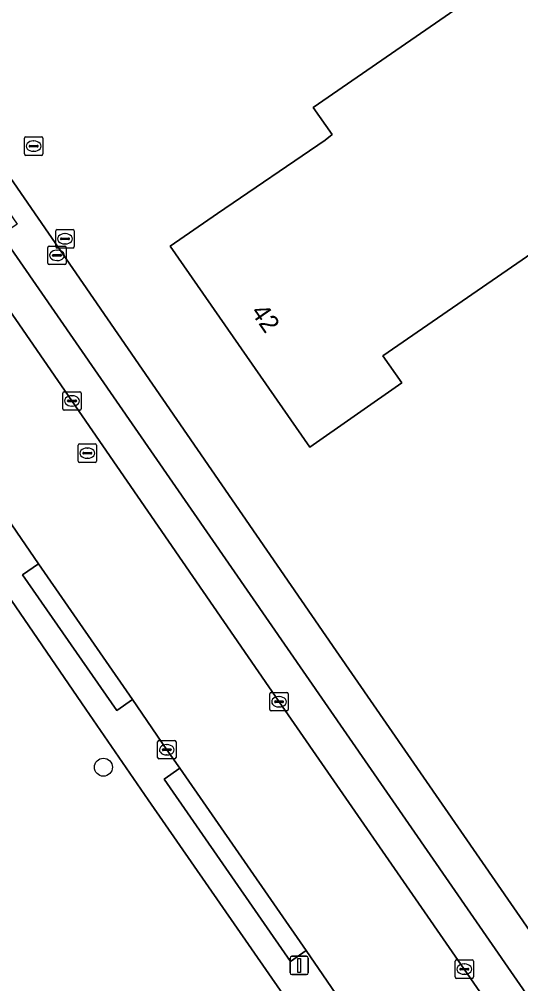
# Model space of a CAD drawing. Extents: x 157445 to 158888, y 383061 to 384688.
# Drawn here: x 157891.5 to 157918.7, y 383354.3 to 383406.7 of the extents above; entities that cross this region are included whole.
import ezdxf

# ---------------------------------------------------------------- set-up
doc = ezdxf.new("R2010")
doc.units = 0
for name, color, linetype in [('IMGEO_Boom', 7, 'Continuous'), ('IMGEO_Erf', 7, 'Continuous'), ('IMGEO_Kolk', 7, 'Continuous'), ('IMGEO_Lichtmast', 7, 'Continuous'), ('IMGEO_Pand', 7, 'Continuous'), ('IMGEO_Pand_nummerreeks', 7, 'Continuous'), ('IMGEO_Parkeervlak_open', 7, 'Continuous'), ('IMGEO_Rijbaan_lokaal_open', 7, 'Continuous'), ('IMGEO_Rioolput', 7, 'Continuous'), ('IMGEO_Voetpad_open', 7, 'Continuous')]:
    doc.layers.add(name, color=color, linetype=linetype)

msp = doc.modelspace()

# ---------------------------------------------------------------- linework, layer by layer
at = {"layer": 'IMGEO_Boom'}
msp.add_circle((157896.026, 383366.088), 0.489, dxfattribs=at)
at = {"layer": 'IMGEO_Erf'}
for points in [[(157867.433, 383432.258), (157908.666, 383372.402), (157939.64, 383327.608), (157940.949, 383325.715), (157950.145, 383325.96), (157966.252, 383337.038), (157969.609, 383339.347), (158000, 383360.249), (158003.024, 383362.329), (158006.393, 383364.646), (158017.962, 383372.552), (158018.659, 383373.03), (158024.393, 383376.961), (158024.278, 383377.131)], [(157976.607, 383304.584), (157965.542, 383320.73), (157957.186, 383314.977), (157955.59, 383314.069), (157951.478, 383311.189), (157932.838, 383314.613), (157928.425, 383320.955), (157925.669, 383324.951), (157909.683, 383348.132), (157898.462, 383364.319), (157895.075, 383369.235), (157890.311, 383376.164), (157886.385, 383381.901), (157886.267, 383381.935), (157881.344, 383389.058), (157877.36, 383394.852), (157877.384, 383395.064), (157877.163, 383395.127), (157872.582, 383395.96), (157873.507, 383400.495), (157873.121, 383401.062), (157849.565, 383405.324)]]:
    msp.add_lwpolyline(points, dxfattribs=at)
msp.add_lwpolyline([(157922.797, 383412.539), (157930.346, 383401.615), (157911.205, 383388.427), (157912.239, 383386.961), (157907.242, 383383.461), (157899.661, 383394.383), (157902.227, 383396.156), (157908.065, 383400.134), (157908.45, 383400.44), (157907.409, 383401.914)], close=True, dxfattribs=at)
at = {"layer": 'IMGEO_Kolk'}
for p, q in [((157893.821, 383385.548), (157893.821, 383386.4)), ((157893.896, 383386.474), (157894.748, 383386.474)), ((157894.309, 383386.254), (157894.334, 383386.254)), ((157894.822, 383386.4), (157894.822, 383385.548)), ((157894.08, 383385.968), (157894.08, 383385.98)), ((157894.518, 383385.931), (157894.12, 383385.931)), ((157894.123, 383386.017), (157894.521, 383386.017)), ((157894.332, 383385.694), (157894.307, 383385.694)), ((157894.564, 383385.98), (157894.564, 383385.968)), ((157894.748, 383385.474), (157893.896, 383385.474)), ((157905.065, 383369.213), (157905.065, 383370.065)), ((157905.14, 383370.139), (157905.992, 383370.139)), ((157906.066, 383370.065), (157906.066, 383369.213)), ((157905.324, 383369.633), (157905.324, 383369.645)), ((157905.762, 383369.596), (157905.364, 383369.596)), ((157905.367, 383369.682), (157905.765, 383369.682)), ((157905.553, 383369.919), (157905.578, 383369.919)), ((157905.808, 383369.645), (157905.808, 383369.633)), ((157905.992, 383369.139), (157905.14, 383369.139)), ((157905.576, 383369.359), (157905.551, 383369.359)), ((157898.969, 383366.607), (157898.969, 383367.459)), ((157899.044, 383367.533), (157899.896, 383367.533)), ((157899.97, 383367.459), (157899.97, 383366.607)), ((157899.228, 383367.027), (157899.228, 383367.039)), ((157899.666, 383366.99), (157899.268, 383366.99)), ((157899.271, 383367.076), (157899.669, 383367.076)), ((157899.457, 383367.313), (157899.482, 383367.313)), ((157899.712, 383367.039), (157899.712, 383367.027)), ((157899.896, 383366.533), (157899.044, 383366.533)), ((157899.48, 383366.753), (157899.455, 383366.753)), ((157915.124, 383354.696), (157915.124, 383355.548)), ((157915.199, 383355.622), (157916.051, 383355.622)), ((157915.612, 383355.402), (157915.637, 383355.402)), ((157916.125, 383355.548), (157916.125, 383354.696)), ((157915.383, 383355.116), (157915.383, 383355.128)), ((157915.821, 383355.079), (157915.423, 383355.079)), ((157915.426, 383355.165), (157915.824, 383355.165)), ((157915.635, 383354.842), (157915.61, 383354.842)), ((157915.867, 383355.128), (157915.867, 383355.116)), ((157916.051, 383354.622), (157915.199, 383354.622))]:
    msp.add_line(p, q, dxfattribs=at)
for points in [[(157893.821, 383385.548), (157893.821, 383386.4)], [(157893.896, 383386.474), (157894.748, 383386.474)], [(157894.822, 383386.4), (157894.822, 383385.548)], [(157894.748, 383385.474), (157893.896, 383385.474)], [(157905.065, 383369.213), (157905.065, 383370.065)], [(157905.14, 383370.139), (157905.992, 383370.139)], [(157906.066, 383370.065), (157906.066, 383369.213)], [(157905.992, 383369.139), (157905.14, 383369.139)], [(157898.969, 383366.607), (157898.969, 383367.459)], [(157899.044, 383367.533), (157899.896, 383367.533)], [(157899.97, 383367.459), (157899.97, 383366.607)], [(157899.896, 383366.533), (157899.044, 383366.533)], [(157915.124, 383354.696), (157915.124, 383355.548)], [(157915.199, 383355.622), (157916.051, 383355.622)], [(157916.125, 383355.548), (157916.125, 383354.696)], [(157916.051, 383354.622), (157915.199, 383354.622)]]:
    msp.add_lwpolyline(points, dxfattribs=at)
for centre, radius, start, end in [((157893.898, 383386.398), 0.0765, 91.552, 178.448), ((157893.898, 383386.398), 0.0765, 91.552, 178.448), ((157894.746, 383386.398), 0.0765, 1.552, 88.448), ((157894.746, 383386.398), 0.0765, 1.552, 88.448), ((157894.12, 383385.977), 0.0403, 85.8775, 175.7526), ((157894.117, 383385.967), 0.0366, 178.938, 274.7102), ((157894.521, 383385.974), 0.043, 264.8664, 352.4533), ((157894.525, 383385.979), 0.0386, 1.7309, 96.639), ((157893.898, 383385.55), 0.0765, 181.552, 268.448), ((157893.898, 383385.55), 0.0765, 181.552, 268.448), ((157894.746, 383385.55), 0.0765, 271.552, 358.448), ((157894.746, 383385.55), 0.0765, 271.552, 358.448), ((157905.142, 383370.063), 0.0765, 91.552, 178.448), ((157905.142, 383370.063), 0.0765, 91.552, 178.448), ((157905.99, 383370.063), 0.0765, 1.552, 88.448), ((157905.99, 383370.063), 0.0765, 1.552, 88.448), ((157905.364, 383369.642), 0.0403, 85.8775, 175.7526), ((157905.361, 383369.632), 0.0366, 178.938, 274.7102), ((157905.765, 383369.639), 0.043, 264.8664, 352.4533), ((157905.769, 383369.644), 0.0386, 1.7309, 96.639), ((157905.142, 383369.215), 0.0765, 181.552, 268.448), ((157905.142, 383369.215), 0.0765, 181.552, 268.448), ((157905.99, 383369.215), 0.0765, 271.552, 358.448), ((157905.99, 383369.215), 0.0765, 271.552, 358.448), ((157899.046, 383367.457), 0.0765, 91.552, 178.448), ((157899.046, 383367.457), 0.0765, 91.552, 178.448), ((157899.894, 383367.457), 0.0765, 1.552, 88.448), ((157899.894, 383367.457), 0.0765, 1.552, 88.448), ((157899.268, 383367.036), 0.0403, 85.8775, 175.7526), ((157899.265, 383367.026), 0.0366, 178.938, 274.7102), ((157899.669, 383367.033), 0.043, 264.8664, 352.4533), ((157899.673, 383367.038), 0.0386, 1.7309, 96.639), ((157899.046, 383366.609), 0.0765, 181.552, 268.448), ((157899.046, 383366.609), 0.0765, 181.552, 268.448), ((157899.894, 383366.609), 0.0765, 271.552, 358.448), ((157899.894, 383366.609), 0.0765, 271.552, 358.448), ((157915.201, 383355.546), 0.0765, 91.552, 178.448), ((157915.201, 383355.546), 0.0765, 91.552, 178.448), ((157916.049, 383355.546), 0.0765, 1.552, 88.448), ((157916.049, 383355.546), 0.0765, 1.552, 88.448), ((157915.423, 383355.125), 0.0403, 85.8775, 175.7526), ((157915.42, 383355.115), 0.0366, 178.938, 274.7102), ((157915.824, 383355.122), 0.043, 264.8664, 352.4533), ((157915.828, 383355.127), 0.0386, 1.7309, 96.639), ((157915.201, 383354.698), 0.0765, 181.552, 268.448), ((157915.201, 383354.698), 0.0765, 181.552, 268.448), ((157916.049, 383354.698), 0.0765, 271.552, 358.448), ((157916.049, 383354.698), 0.0765, 271.552, 358.448)]:
    msp.add_arc(centre, radius, start, end, dxfattribs=at)
for centre, major_axis, ratio, start_param, end_param in [((157894.308, 383385.974), (-0.387, 0.002), 0.722429, 4.712389, 7.853982), ((157894.333, 383385.974), (-0.39, 0.002), 0.717154, 1.570796, 4.712389), ((157905.552, 383369.639), (-0.387, 0.002), 0.722429, 4.712389, 7.853982), ((157905.577, 383369.639), (-0.39, 0.002), 0.717154, 1.570796, 4.712389), ((157899.456, 383367.033), (-0.387, 0.002), 0.722429, 4.712389, 7.853982), ((157899.481, 383367.033), (-0.39, 0.002), 0.717154, 1.570796, 4.712389), ((157915.611, 383355.122), (-0.387, 0.002), 0.722429, 4.712389, 7.853982), ((157915.636, 383355.122), (-0.39, 0.002), 0.717154, 1.570796, 4.712389)]:
    msp.add_ellipse(centre, major_axis=major_axis, ratio=ratio, start_param=start_param, end_param=end_param, dxfattribs=at)
at = {"layer": 'IMGEO_Lichtmast'}
for p, q in [((157906.264, 383355.823), (157907.054, 383355.823)), ((157907.054, 383355.823), (157906.264, 383355.823)), ((157906.164, 383354.923), (157906.164, 383355.723)), ((157906.164, 383355.723), (157906.164, 383354.923)), ((157907.154, 383355.723), (157907.154, 383354.923)), ((157907.154, 383354.923), (157907.154, 383355.723)), ((157907.054, 383354.823), (157906.264, 383354.823)), ((157906.264, 383354.823), (157907.054, 383354.823))]:
    msp.add_line(p, q, dxfattribs=at)
msp.add_lwpolyline([(157906.584, 383355.698), (157906.734, 383355.698), (157906.734, 383354.948), (157906.584, 383354.948), (157906.584, 383355.698)], dxfattribs=at)
for centre, start, end in [((157906.264, 383355.723), 90, 180), ((157906.264, 383355.723), 90, 180), ((157907.054, 383355.723), 0, 90), ((157907.054, 383355.723), 360, 90), ((157906.264, 383354.923), 180, 270), ((157906.264, 383354.923), 180, 270), ((157907.054, 383354.923), 270, 0), ((157907.054, 383354.923), 270, 0)]:
    msp.add_arc(centre, 0.1, start, end, dxfattribs=at)
at = {"layer": 'IMGEO_Pand'}
msp.add_lwpolyline([(157902.227, 383396.156), (157899.661, 383394.383), (157907.242, 383383.461), (157912.239, 383386.961), (157911.205, 383388.427), (157930.346, 383401.615), (157922.797, 383412.539), (157907.409, 383401.914), (157908.45, 383400.44), (157908.065, 383400.134)], close=True, dxfattribs=at)
at = {"layer": 'IMGEO_Parkeervlak_open'}
for points in [[(157863.215, 383431.182), (157863.862, 383430.224), (157871.979, 383418.406), (157880.805, 383405.562), (157894.321, 383385.972), (157905.565, 383369.639), (157915.623, 383355.122), (157935.388, 383326.53), (157935.643, 383326.174), (157936.465, 383325.145)], [(157936.153, 383328.952), (157907.044, 383371.058), (157890.489, 383394.989), (157884.813, 383403.235), (157866.622, 383429.736)]]:
    msp.add_lwpolyline(points, dxfattribs=at)
at = {"layer": 'IMGEO_Rijbaan_lokaal_open'}
msp.add_lwpolyline([(157876.859, 383399.812), (157883.617, 383389.989), (157889.899, 383380.858), (157890.097, 383380.63), (157892.494, 383377.128), (157897.603, 383369.765), (157899.471, 383367.034), (157900.174, 383366.038), (157907.035, 383356.127), (157911.123, 383350.155), (157911.832, 383349.127), (157917.679, 383340.677), (157921.646, 383334.932), (157926.89, 383327.295), (157930.145, 383322.573), (157930.847, 383321.656), (157936.465, 383325.145), (157935.643, 383326.174), (157935.388, 383326.53), (157915.623, 383355.122), (157905.565, 383369.639), (157894.321, 383385.972), (157880.805, 383405.562)], dxfattribs=at)
at = {"layer": 'IMGEO_Rioolput'}
for p, q in [((157891.737, 383399.383), (157891.737, 383400.235)), ((157891.812, 383400.309), (157892.664, 383400.309)), ((157891.996, 383399.803), (157891.996, 383399.815)), ((157892.039, 383399.852), (157892.437, 383399.852)), ((157892.225, 383400.089), (157892.25, 383400.089)), ((157892.48, 383399.815), (157892.48, 383399.803)), ((157892.738, 383400.235), (157892.738, 383399.383)), ((157892.664, 383399.309), (157891.812, 383399.309)), ((157892.434, 383399.766), (157892.036, 383399.766)), ((157892.248, 383399.529), (157892.223, 383399.529)), ((157893.441, 383394.351), (157893.441, 383395.203)), ((157893.516, 383395.277), (157894.368, 383395.277)), ((157894.442, 383395.203), (157894.442, 383394.351)), ((157893.7, 383394.771), (157893.7, 383394.783)), ((157894.138, 383394.734), (157893.74, 383394.734)), ((157893.743, 383394.82), (157894.141, 383394.82)), ((157893.929, 383395.057), (157893.954, 383395.057)), ((157894.184, 383394.783), (157894.184, 383394.771)), ((157893.004, 383393.452), (157893.004, 383394.304)), ((157893.079, 383394.378), (157893.931, 383394.378)), ((157893.492, 383394.158), (157893.517, 383394.158)), ((157894.368, 383394.277), (157893.516, 383394.277)), ((157893.952, 383394.497), (157893.927, 383394.497)), ((157894.005, 383394.304), (157894.005, 383393.452)), ((157893.263, 383393.872), (157893.263, 383393.884)), ((157893.701, 383393.835), (157893.303, 383393.835)), ((157893.306, 383393.921), (157893.704, 383393.921)), ((157893.515, 383393.598), (157893.49, 383393.598)), ((157893.747, 383393.884), (157893.747, 383393.872)), ((157893.931, 383393.378), (157893.079, 383393.378)), ((157894.655, 383382.712), (157894.655, 383383.564)), ((157894.73, 383383.638), (157895.582, 383383.638)), ((157895.656, 383383.564), (157895.656, 383382.712)), ((157894.914, 383383.132), (157894.914, 383383.144)), ((157895.352, 383383.095), (157894.954, 383383.095)), ((157894.957, 383383.181), (157895.355, 383383.181)), ((157895.143, 383383.418), (157895.168, 383383.418)), ((157895.398, 383383.144), (157895.398, 383383.132)), ((157895.582, 383382.638), (157894.73, 383382.638)), ((157895.166, 383382.858), (157895.141, 383382.858))]:
    msp.add_line(p, q, dxfattribs=at)
for points in [[(157891.737, 383399.383), (157891.737, 383400.235)], [(157891.812, 383400.309), (157892.664, 383400.309)], [(157892.738, 383400.235), (157892.738, 383399.383)], [(157892.664, 383399.309), (157891.812, 383399.309)], [(157893.441, 383394.351), (157893.441, 383395.203)], [(157893.516, 383395.277), (157894.368, 383395.277)], [(157894.442, 383395.203), (157894.442, 383394.351)], [(157893.004, 383393.452), (157893.004, 383394.304)], [(157893.079, 383394.378), (157893.931, 383394.378)], [(157894.368, 383394.277), (157893.516, 383394.277)], [(157894.005, 383394.304), (157894.005, 383393.452)], [(157893.931, 383393.378), (157893.079, 383393.378)], [(157894.655, 383382.712), (157894.655, 383383.564)], [(157894.73, 383383.638), (157895.582, 383383.638)], [(157895.656, 383383.564), (157895.656, 383382.712)], [(157895.582, 383382.638), (157894.73, 383382.638)]]:
    msp.add_lwpolyline(points, dxfattribs=at)
for centre, radius, start, end in [((157891.814, 383400.233), 0.0765, 91.552, 178.448), ((157891.814, 383400.233), 0.0765, 91.552, 178.448), ((157892.036, 383399.812), 0.0403, 85.8775, 175.7526), ((157892.033, 383399.802), 0.0366, 178.938, 274.7102), ((157892.437, 383399.809), 0.043, 264.8664, 352.4533), ((157892.441, 383399.814), 0.0386, 1.7309, 96.639), ((157892.662, 383400.233), 0.0765, 1.552, 88.448), ((157892.662, 383400.233), 0.0765, 1.552, 88.448), ((157891.814, 383399.385), 0.0765, 181.552, 268.448), ((157891.814, 383399.385), 0.0765, 181.552, 268.448), ((157892.662, 383399.385), 0.0765, 271.552, 358.448), ((157892.662, 383399.385), 0.0765, 271.552, 358.448), ((157893.518, 383395.201), 0.0765, 91.552, 178.448), ((157893.518, 383395.201), 0.0765, 91.552, 178.448), ((157894.366, 383395.201), 0.0765, 1.552, 88.448), ((157894.366, 383395.201), 0.0765, 1.552, 88.448), ((157893.74, 383394.78), 0.0403, 85.8775, 175.7526), ((157893.737, 383394.77), 0.0366, 178.938, 274.7102), ((157894.141, 383394.777), 0.043, 264.8664, 352.4533), ((157894.145, 383394.782), 0.0386, 1.7309, 96.639), ((157893.081, 383394.302), 0.0765, 91.552, 178.448), ((157893.081, 383394.302), 0.0765, 91.552, 178.448), ((157893.518, 383394.353), 0.0765, 181.552, 268.448), ((157893.518, 383394.353), 0.0765, 181.552, 268.448), ((157893.929, 383394.302), 0.0765, 1.552, 88.448), ((157893.929, 383394.302), 0.0765, 1.552, 88.448), ((157894.366, 383394.353), 0.0765, 271.552, 358.448), ((157894.366, 383394.353), 0.0765, 271.552, 358.448), ((157893.303, 383393.881), 0.0403, 85.8775, 175.7526), ((157893.3, 383393.871), 0.0366, 178.938, 274.7102), ((157893.704, 383393.878), 0.043, 264.8664, 352.4533), ((157893.708, 383393.883), 0.0386, 1.7309, 96.639), ((157893.081, 383393.454), 0.0765, 181.552, 268.448), ((157893.081, 383393.454), 0.0765, 181.552, 268.448), ((157893.929, 383393.454), 0.0765, 271.552, 358.448), ((157893.929, 383393.454), 0.0765, 271.552, 358.448), ((157894.732, 383383.562), 0.0765, 91.552, 178.448), ((157894.732, 383383.562), 0.0765, 91.552, 178.448), ((157895.58, 383383.562), 0.0765, 1.552, 88.448), ((157895.58, 383383.562), 0.0765, 1.552, 88.448), ((157894.954, 383383.141), 0.0403, 85.8775, 175.7526), ((157894.951, 383383.131), 0.0366, 178.938, 274.7102), ((157895.355, 383383.138), 0.043, 264.8664, 352.4533), ((157895.359, 383383.143), 0.0386, 1.7309, 96.639), ((157894.732, 383382.714), 0.0765, 181.552, 268.448), ((157894.732, 383382.714), 0.0765, 181.552, 268.448), ((157895.58, 383382.714), 0.0765, 271.552, 358.448), ((157895.58, 383382.714), 0.0765, 271.552, 358.448)]:
    msp.add_arc(centre, radius, start, end, dxfattribs=at)
for centre, major_axis, ratio, start_param, end_param in [((157892.224, 383399.809), (-0.387, 0.002), 0.722429, 4.712389, 7.853982), ((157892.249, 383399.809), (-0.39, 0.002), 0.717154, 1.570796, 4.712389), ((157893.928, 383394.777), (-0.387, 0.002), 0.722429, 4.712389, 7.853982), ((157893.953, 383394.777), (-0.39, 0.002), 0.717154, 1.570796, 4.712389), ((157893.491, 383393.878), (-0.387, 0.002), 0.722429, 4.712389, 7.853982), ((157893.516, 383393.878), (-0.39, 0.002), 0.717154, 1.570796, 4.712389), ((157895.142, 383383.138), (-0.387, 0.002), 0.722429, 4.712389, 7.853982), ((157895.167, 383383.138), (-0.39, 0.002), 0.717154, 1.570796, 4.712389)]:
    msp.add_ellipse(centre, major_axis=major_axis, ratio=ratio, start_param=start_param, end_param=end_param, dxfattribs=at)
at = {"layer": 'IMGEO_Voetpad_open'}
for points in [[(157908.666, 383372.402), (157867.433, 383432.258)], [(157866.622, 383429.736), (157884.813, 383403.235), (157885.67, 383403.825), (157891.346, 383395.579), (157890.489, 383394.989), (157907.044, 383371.058), (157936.153, 383328.952)], [(157870.408, 383403.99), (157866.235, 383404.72), (157850.004, 383407.722), (157849.565, 383405.324), (157873.121, 383401.062), (157873.507, 383400.495), (157877.163, 383395.127), (157877.384, 383395.064), (157877.36, 383394.852), (157881.344, 383389.058), (157886.267, 383381.935), (157886.385, 383381.901), (157890.311, 383376.164), (157895.075, 383369.235), (157898.462, 383364.319), (157909.683, 383348.132), (157925.669, 383324.951)], [(157921.646, 383334.932), (157917.679, 383340.677), (157916.824, 383340.085), (157910.977, 383348.535), (157911.832, 383349.127), (157911.123, 383350.155), (157907.035, 383356.127), (157906.18, 383355.535), (157899.319, 383365.446), (157900.174, 383366.038), (157899.471, 383367.034), (157897.603, 383369.765), (157896.749, 383369.172), (157891.64, 383376.535), (157892.494, 383377.128), (157890.097, 383380.63), (157889.899, 383380.858), (157889.042, 383380.269), (157882.76, 383389.4), (157883.617, 383389.989), (157876.859, 383399.812)], [(157936.465, 383325.145), (157939.64, 383327.608), (157908.666, 383372.402)]]:
    msp.add_lwpolyline(points, dxfattribs=at)
for points in [[(157892.494, 383377.128), (157891.64, 383376.535), (157896.749, 383369.172), (157897.603, 383369.765)], [(157900.174, 383366.038), (157899.319, 383365.446), (157906.18, 383355.535), (157907.035, 383356.127)]]:
    msp.add_lwpolyline(points, close=True, dxfattribs=at)

# ---------------------------------------------------------------- texts
at = {"layer": 'IMGEO_Pand_nummerreeks'}
msp.add_text('42', height=1, rotation=304.7623, dxfattribs=at).set_placement((157903.996, 383390.804))

doc.saveas('drawing.dxf')
